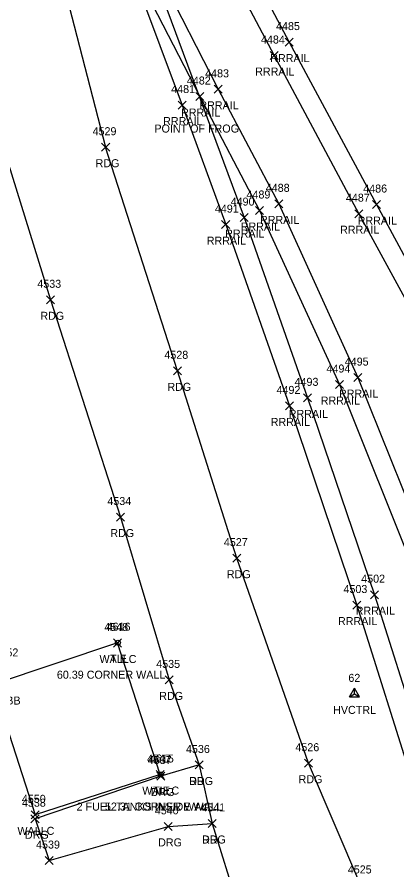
# Model space of a CAD drawing. Extents: x 1462668 to 1465147, y 550359 to 557351.
# Drawn here: x 1463966 to 1464060.8, y 554843.5 to 555056.5 of the extents above; entities that cross this region are included whole.
import ezdxf

# ---------------------------------------------------------------- set-up
doc = ezdxf.new("R2010")
doc.units = 0
for name, color, linetype in [('C_A', 7, 'Continuous'), ('C_C', 7, 'Continuous'), ('C_I', 7, 'Continuous'), ('CBP', 7, 'Continuous'), ('CPSM', 7, 'Continuous'), ('L_A', 7, 'Continuous'), ('L_C', 7, 'Continuous'), ('L_I', 7, 'Continuous'), ('L_TIC', 7, 'Continuous'), ('LW', 7, 'Continuous'), ('P_A', 7, 'Continuous'), ('P_I', 7, 'Continuous'), ('P_TIC', 7, 'Continuous'), ('PEU', 7, 'Continuous'), ('R_A', 7, 'Continuous'), ('R_C', 7, 'Continuous'), ('R_I', 7, 'Continuous'), ('R_TIC', 7, 'Continuous'), ('RDG', 7, 'Continuous'), ('RR', 7, 'Continuous'), ('U_C', 7, 'Continuous'), ('U_I', 7, 'Continuous')]:
    doc.layers.add(name, color=color, linetype=linetype)

msp = doc.modelspace()

# ---------------------------------------------------------------- linework, layer by layer
at = {"layer": 'CBP'}
for centre, radius in [((1463991.13, 554900.24), 0.625), ((1463991.13, 554900.24), 0.0833), ((1464001.87, 554867.31), 0.625), ((1464001.87, 554867.31), 0.0833)]:
    msp.add_circle(centre, radius, dxfattribs=at)
at = {"layer": 'CPSM'}
for p, q in [((1464048.9, 554886.73), (1464050.15, 554888.89)), ((1464051.4, 554886.73), (1464050.15, 554888.89)), ((1464050.15, 554887.45), (1464050.15, 554888.89)), ((1464048.9, 554886.73), (1464050.15, 554887.45)), ((1464048.9, 554886.73), (1464051.4, 554886.73)), ((1464050.15, 554887.45), (1464050.15, 554887.45)), ((1464050.15, 554887.45), (1464051.4, 554886.73))]:
    msp.add_line(p, q, dxfattribs=at)
at = {"layer": 'L_TIC'}
for points in [[(1463990.01, 554899.16), (1463992.01, 554901.16)], [(1463992.01, 554899.16), (1463990.01, 554901.16)], [(1464000.68, 554866.3), (1464002.68, 554868.3)], [(1464002.68, 554866.3), (1464000.68, 554868.3)], [(1464000.68, 554866.3), (1464002.68, 554868.3)], [(1464002.68, 554866.3), (1464000.68, 554868.3)], [(1463969.53, 554856.24), (1463971.53, 554858.24)], [(1463971.53, 554856.24), (1463969.53, 554858.24)], [(1463969.53, 554856.24), (1463971.53, 554858.24)], [(1463971.53, 554856.24), (1463969.53, 554858.24)]]:
    msp.add_lwpolyline(points, dxfattribs=at)
at = {"layer": 'LW'}
for points in [[(1464001.68, 554867.3), (1463991.01, 554900.16), (1463959.93, 554889.8), (1463970.53, 554857.24)], [(1464001.68, 554867.3), (1463970.53, 554857.24)]]:
    msp.add_lwpolyline(points, dxfattribs=at)
at = {"layer": 'P_TIC'}
for points in [[(1463987.09, 555022.99), (1463989.09, 555024.99)], [(1463989.09, 555022.99), (1463987.09, 555024.99)], [(1463987.09, 555022.99), (1463989.09, 555024.99)], [(1463989.09, 555022.99), (1463987.09, 555024.99)], [(1463973.3, 554984.88), (1463975.3, 554986.88)], [(1463975.3, 554984.88), (1463973.3, 554986.88)], [(1464005, 554967.14), (1464007, 554969.14)], [(1464007, 554967.14), (1464005, 554969.14)], [(1463990.77, 554930.62), (1463992.77, 554932.62)], [(1463992.77, 554930.62), (1463990.77, 554932.62)], [(1464019.84, 554920.35), (1464021.84, 554922.35)], [(1464021.84, 554920.35), (1464019.84, 554922.35)], [(1464002.96, 554889.94), (1464004.96, 554891.94)], [(1464004.96, 554889.94), (1464002.96, 554891.94)], [(1464010.44, 554868.69), (1464012.44, 554870.69)], [(1464012.44, 554868.69), (1464010.44, 554870.69)], [(1464037.73, 554869.13), (1464039.73, 554871.13)], [(1464039.73, 554869.13), (1464037.73, 554871.13)], [(1464013.63, 554854.08), (1464015.63, 554856.08)], [(1464015.63, 554854.08), (1464013.63, 554856.08)]]:
    msp.add_lwpolyline(points, dxfattribs=at)
at = {"layer": 'PEU'}
for points in [[(1463977.02, 555121.98), (1463973.09, 555118.65), (1463958.14, 555097.99), (1463952.41, 555076.59), (1463958.37, 555037.25), (1463974.3, 554985.88), (1463991.77, 554931.62), (1464003.96, 554890.94), (1464011.44, 554869.69), (1464014.63, 554855.08), (1464021.09, 554834.4), (1464036.69, 554798.98), (1464052.01, 554759.21), (1464073.2, 554710.63), (1464082.37, 554701.78), (1464089.9, 554691.06)], [(1464057.94, 555094.72), (1464037.6, 555107.94), (1464016.11, 555114.73), (1464001.96, 555110.62), (1463997.43, 555108.79), (1463987.14, 555099.63), (1463983.69, 555094.87), (1463979.2, 555085.08), (1463978.35, 555061.77), (1463988.09, 555023.99)], [(1464156.03, 554867.64), (1464136.72, 554860.51), (1464131.94, 554858.78), (1464098.32, 554844.67), (1464093.87, 554842.43), (1464079, 554837.21), (1464077.71, 554836.71), (1464074.3, 554835.57), (1464073.13, 554835.41), (1464051.76, 554839.6), (1464038.73, 554870.13), (1464020.84, 554921.35), (1464006, 554968.14), (1463988.09, 555023.99)]]:
    msp.add_lwpolyline(points, dxfattribs=at)
at = {"layer": 'R_TIC'}
for points in [[(1464032.86, 555049.25), (1464034.86, 555051.25)], [(1464034.86, 555049.25), (1464032.86, 555051.25)], [(1464029.1, 555045.89), (1464031.1, 555047.89)], [(1464031.1, 555045.89), (1464029.1, 555047.89)], [(1464015.17, 555037.45), (1464017.17, 555039.45)], [(1464017.17, 555037.45), (1464015.17, 555039.45)], [(1464010.61, 555035.65), (1464012.61, 555037.65)], [(1464012.61, 555035.65), (1464010.61, 555037.65)], [(1464006.14, 555033.52), (1464008.14, 555035.52)], [(1464008.14, 555033.52), (1464006.14, 555035.52)], [(1464030.3, 555008.85), (1464032.3, 555010.85)], [(1464032.3, 555008.85), (1464030.3, 555010.85)], [(1464054.66, 555008.67), (1464056.66, 555010.67)], [(1464056.66, 555008.67), (1464054.66, 555010.67)], [(1464025.5, 555007.18), (1464027.5, 555009.18)], [(1464027.5, 555007.18), (1464025.5, 555009.18)], [(1464050.29, 555006.39), (1464052.29, 555008.39)], [(1464052.29, 555006.39), (1464050.29, 555008.39)], [(1464021.62, 555005.41), (1464023.62, 555007.41)], [(1464023.62, 555005.41), (1464021.62, 555007.41)], [(1464017.03, 555003.65), (1464019.03, 555005.65)], [(1464019.03, 555003.65), (1464017.03, 555005.65)], [(1464045.45, 554963.72), (1464047.45, 554965.72)], [(1464047.45, 554963.72), (1464045.45, 554965.72)], [(1464050, 554965.45), (1464052, 554967.45)], [(1464052, 554965.45), (1464050, 554967.45)], [(1464037.48, 554960.39), (1464039.48, 554962.39)], [(1464039.48, 554960.39), (1464037.48, 554962.39)], [(1464032.98, 554958.37), (1464034.98, 554960.37)], [(1464034.98, 554958.37), (1464032.98, 554960.37)], [(1464054.17, 554911.23), (1464056.17, 554913.23)], [(1464056.17, 554911.23), (1464054.17, 554913.23)], [(1464049.76, 554908.64), (1464051.76, 554910.64)], [(1464051.76, 554908.64), (1464049.76, 554910.64)], [(1464010.44, 554868.69), (1464012.44, 554870.69)], [(1464012.44, 554868.69), (1464010.44, 554870.69)], [(1464000.85, 554865.93), (1464002.85, 554867.93)], [(1464002.85, 554865.93), (1464000.85, 554867.93)], [(1463969.46, 554855.27), (1463971.46, 554857.27)], [(1463971.46, 554855.27), (1463969.46, 554857.27)], [(1464002.69, 554853.36), (1464004.69, 554855.36)], [(1464004.69, 554853.36), (1464002.69, 554855.36)], [(1464013.63, 554854.08), (1464015.63, 554856.08)], [(1464015.63, 554854.08), (1464013.63, 554856.08)], [(1463972.99, 554844.81), (1463974.99, 554846.81)], [(1463974.99, 554844.81), (1463972.99, 554846.81)]]:
    msp.add_lwpolyline(points, dxfattribs=at)
at = {"layer": 'RDG'}
msp.add_lwpolyline([(1464011.44, 554869.69), (1464001.85, 554866.93), (1463970.46, 554856.27), (1463973.99, 554845.81), (1464003.69, 554854.36), (1464014.63, 554855.08)], dxfattribs=at)
at = {"layer": 'RR'}
for points in [[(1463742.84, 555594.32), (1463760.75, 555558.08), (1463777.72, 555524.42), (1463787.9, 555504.12), (1463799.93, 555481.15), (1463819.96, 555441.9), (1463835.07, 555412.08), (1463853.2, 555376.47), (1463903.47, 555275.99), (1463977.02, 555121.98), (1463987.14, 555099.63), (1463989.7, 555093.34), (1464001.63, 555067.05), (1464016.17, 555038.45), (1464031.3, 555009.85), (1464051, 554966.45), (1464070.2, 554918.71), (1464087.5, 554872.76), (1464098.32, 554844.67), (1464105, 554826.89), (1464134.6, 554748.85), (1464158.08, 554686.95), (1464184.75, 554615.39)], [(1463738.3, 555592.1), (1463756.39, 555555.83), (1463773.18, 555522.79), (1463783.39, 555502.23), (1463795.59, 555478.87), (1463816.57, 555437.48), (1463830.94, 555409.51), (1463848.79, 555374.55), (1463899.55, 555272.92), (1463973.09, 555118.65), (1463983.69, 555094.87), (1463985.23, 555091.39), (1463997, 555065), (1464011.61, 555036.65), (1464026.5, 555008.18), (1464046.45, 554964.72), (1464065.66, 554916.67), (1464082.8, 554871.21), (1464093.87, 554842.43), (1464100.4, 554825.05), (1464129.92, 554747.44), (1464153.38, 554685.33), (1464180.48, 554613.64)], [(1463799.93, 555481.15), (1463821.59, 555442.67), (1463839.41, 555414.19), (1463860.65, 555380.51), (1463909.95, 555291.33), (1463987.38, 555139.13), (1464001.96, 555110.62), (1464033.86, 555050.25), (1464055.66, 555009.67), (1464073.58, 554976.54), (1464098.59, 554931.9), (1464124.97, 554884.13), (1464136.72, 554860.51), (1464143.75, 554841.03), (1464169.78, 554757.06), (1464181.89, 554716.52), (1464214.17, 554610.47)], [(1463795.59, 555478.87), (1463818.35, 555438.44), (1463835.07, 555412.08), (1463856.18, 555378.13), (1463905.6, 555288.89), (1463984.61, 555133.81), (1463997.43, 555108.79), (1464030.1, 555046.89), (1464051.29, 555007.39), (1464069.23, 554974.41), (1464094.51, 554929.11), (1464121.14, 554880.83), (1464131.94, 554858.78), (1464139.09, 554839.52), (1464165.13, 554755.41), (1464177.59, 554713.72), (1464209.39, 554609.15)], [(1463989.7, 555093.34), (1464000.39, 555066.67), (1464022.62, 555006.41), (1464038.48, 554961.39), (1464055.17, 554912.23), (1464070.15, 554864.86), (1464079, 554837.21), (1464085.94, 554816.06), (1464092.4, 554795.76), (1464104.92, 554760.13), (1464114.82, 554731.8), (1464136.23, 554672.67), (1464181.12, 554559.09)], [(1463985.23, 555091.39), (1463996.02, 555064.35), (1464007.14, 555034.52), (1464018.03, 555004.65), (1464033.98, 554959.37), (1464050.76, 554909.64), (1464065.33, 554863.33), (1464074.3, 554835.57), (1464081.74, 554812.78), (1464087.8, 554794.52), (1464102.09, 554753.11), (1464110.14, 554729.95), (1464132.08, 554670.21), (1464176.36, 554557.09)]]:
    msp.add_lwpolyline(points, dxfattribs=at)

# ---------------------------------------------------------------- texts
at = {"layer": 'C_A'}
for s, p in [('TIE', (1463989.21, 554895.24)), ('HVCTRL', (1464044.84, 554882.45)), ('TIE', (1463999.95, 554862.31))]:
    msp.add_text(s, height=2, dxfattribs=at).set_placement(p)
at = {"layer": 'C_C'}
for s, p in [('60.39 CORNER WALL', (1463975.92, 554891.24)), ('52.31 CORNER WALL', (1463987.91, 554858.31))]:
    msp.add_text(s, height=2, dxfattribs=at).set_placement(p)
at = {"layer": 'C_I'}
for s, p in [('4616', (1463988.34, 554903.24)), ('62', (1464048.64, 554890.45)), ('4615', (1463999.13, 554870.31))]:
    msp.add_text(s, height=2, dxfattribs=at).set_placement(p)
at = {"layer": 'L_A'}
for p in [(1463986.55, 554895.16), (1463997.21, 554862.3), (1463997.21, 554862.3), (1463966.07, 554852.24), (1463966.07, 554852.24)]:
    msp.add_text('WALLC', height=2, dxfattribs=at).set_placement(p)
at = {"layer": 'L_C'}
msp.add_text('2 FUEL TANKS INSIDE WALL', height=2, dxfattribs=at).set_placement((1463980.84, 554858.3))
msp.add_text('2 FUEL TANKS INSIDE WALL', height=2, dxfattribs=at).set_placement((1463980.84, 554858.3))
at = {"layer": 'L_I'}
for s, p in [('4548', (1463987.75, 554903.16)), ('4547', (1463998.42, 554870.3)), ('4547', (1463998.42, 554870.3)), ('4550', (1463967.18, 554860.24)), ('4550', (1463967.18, 554860.24))]:
    msp.add_text(s, height=2, dxfattribs=at).set_placement(p)
at = {"layer": 'P_A'}
for p in [(1463985.58, 555018.99), (1463985.58, 555018.99), (1463971.79, 554980.88), (1464003.49, 554963.14), (1463989.25, 554926.62), (1464018.33, 554916.35), (1464001.45, 554885.94), (1464008.93, 554864.69), (1464036.22, 554865.13), (1464012.12, 554850.08)]:
    msp.add_text('RDG', height=2, dxfattribs=at).set_placement(p)
at = {"layer": 'P_I'}
for s, p in [('4529', (1463984.83, 555026.99)), ('4529', (1463984.83, 555026.99)), ('4533', (1463971.04, 554988.88)), ('4528', (1464002.74, 554971.14)), ('4534', (1463988.51, 554934.62)), ('4527', (1464017.58, 554924.35)), ('4535', (1464000.7, 554893.94)), ('4536', (1464008.13, 554872.69)), ('4526', (1464035.42, 554873.13)), ('4541', (1464011.94, 554858.08)), ('4525', (1464048.5, 554842.6))]:
    msp.add_text(s, height=2, dxfattribs=at).set_placement(p)
at = {"layer": 'R_A'}
for s, p in [('RRRAIL', (1464029.15, 555045.25)), ('RRRAIL', (1464025.39, 555041.89)), ('RRRAIL', (1464006.9, 555031.65)), ('RRRAIL', (1464011.46, 555033.45)), ('RRRAIL', (1464002.43, 555029.52)), ('RRRAIL', (1464026.59, 555004.85)), ('RRRAIL', (1464050.95, 555004.67)), ('RRRAIL', (1464021.79, 555003.18)), ('RRRAIL', (1464046.58, 555002.39)), ('RRRAIL', (1464013.32, 554999.65)), ('RRRAIL', (1464017.91, 555001.41)), ('RRRAIL', (1464046.3, 554961.45)), ('RRRAIL', (1464041.74, 554959.72)), ('RRRAIL', (1464033.77, 554956.39)), ('RRRAIL', (1464029.27, 554954.37)), ('RRRAIL', (1464050.47, 554907.23)), ('RRRAIL', (1464046.05, 554904.64)), ('DRG', (1464008.93, 554864.69)), ('DRG', (1463999.33, 554861.93)), ('DRG', (1463967.95, 554851.27)), ('DRG', (1464001.18, 554849.36)), ('DRG', (1464012.12, 554850.08))]:
    msp.add_text(s, height=2, dxfattribs=at).set_placement(p)
at = {"layer": 'R_C'}
msp.add_text('POINT OF FROG', height=2, dxfattribs=at).set_placement((1464000.25, 555027.65))
at = {"layer": 'R_I'}
for s, p in [('4485', (1464030.6, 555053.25)), ('4484', (1464026.84, 555049.89)), ('4483', (1464012.91, 555041.45)), ('4482', (1464008.35, 555039.65)), ('4481', (1464004.44, 555037.52)), ('4488', (1464028.04, 555012.85)), ('4486', (1464052.35, 555012.67)), ('4489', (1464023.23, 555011.18)), ('4487', (1464048.03, 555010.39)), ('4490', (1464019.28, 555009.41)), ('4491', (1464015.34, 555007.65)), ('4494', (1464043.19, 554967.72)), ('4495', (1464047.74, 554969.45)), ('4493', (1464035.22, 554964.39)), ('4492', (1464030.72, 554962.37)), ('4502', (1464051.84, 554915.23)), ('4503', (1464047.42, 554912.64)), ('4536', (1464008.13, 554872.69)), ('4537', (1463998.59, 554869.93)), ('4538', (1463967.2, 554859.27)), ('4540', (1464000.35, 554857.36)), ('4541', (1464011.94, 554858.08)), ('4539', (1463970.73, 554848.81))]:
    msp.add_text(s, height=2, dxfattribs=at).set_placement(p)
at = {"layer": 'U_C'}
msp.add_text('4-3BB', height=2, dxfattribs=at).set_placement((1463959.43, 554884.79))
at = {"layer": 'U_I'}
msp.add_text('4552', height=2, dxfattribs=at).set_placement((1463960.35, 554896.79))

doc.saveas('drawing.dxf')
